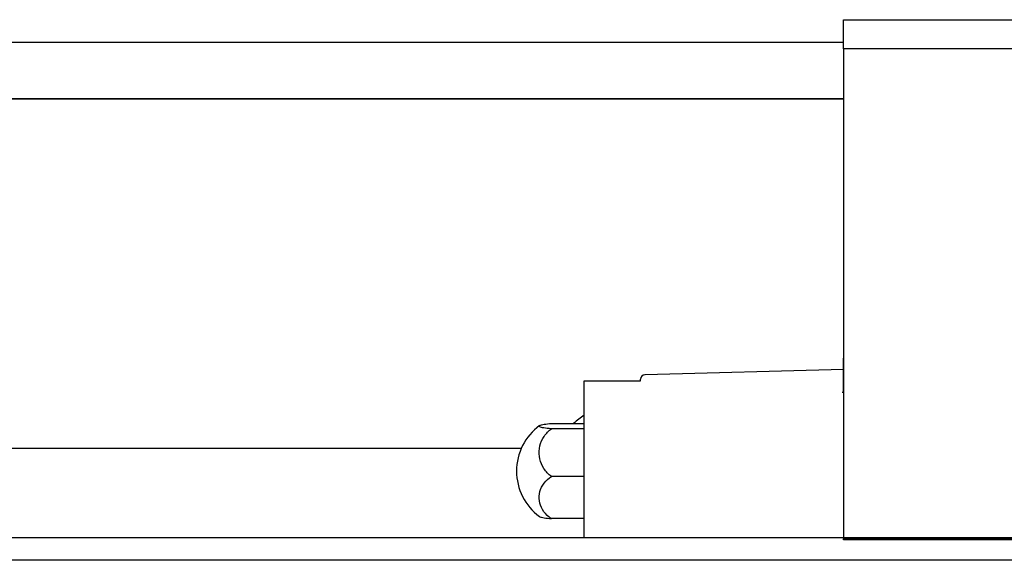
# Model space of a CAD drawing. Header units: millimetres. Extents: x -257 to 3135, y -1556 to 860.
# Tile 297 of 633: x 16 to 59, y -232 to -208. Entities that reach past the tile are written whole.
import ezdxf
from ezdxf.lldxf.tags import DXFTag

# ---------------------------------------------------------------- set-up
doc = ezdxf.new("R2010")
doc.units = ezdxf.units.MM
doc.layers.get('0').update_dxf_attribs({"linetype": 'CONTINUOUS'})
tags = doc.linetypes.add('DASHED', pattern=[25.72, 12.86, -12.86]).pattern_tags.tags
tags[6:7] = [DXFTag(74, 4), DXFTag(75, 0), DXFTag(340, '0'), DXFTag(46, 0.0), DXFTag(50, 0.0), DXFTag(44, 0.0), DXFTag(45, 0.0)]
tags[4:5] = [DXFTag(74, 4), DXFTag(75, 0), DXFTag(340, '0'), DXFTag(46, 0.0), DXFTag(50, 0.0), DXFTag(44, 0.0), DXFTag(45, 0.0)]

msp = doc.modelspace()

# ---------------------------------------------------------------- linework, layer by layer
at = {"linetype": 'Continuous'}
for p, q in [((52.189, -208.139), (103.189, -208.139)), ((52.189, -209.432), (52.189, -208.139)), ((-12.863, -209.139), (52.189, -209.139)), ((52.189, -209.432), (52.189, -231.139)), ((103.189, -209.432), (52.189, -209.432)), ((52.189, -211.639), (-12.863, -211.639)), ((-12.863, -211.641), (52.189, -211.641)), ((52.189, -224.139), (52.189, -223.139)), ((52.189, -223.638), (43.384, -223.869)), ((40.689, -224.139), (43.189, -224.139)), ((40.689, -226.339), (40.689, -224.139)), ((43.189, -224.139), (43.189, -224.069)), ((52.189, -224.639), (52.189, -224.139)), ((52.127, -224.639), (52.189, -224.638)), ((39.232, -226.03), (40.689, -226.03)), ((40.689, -226.268), (39.232, -226.268)), ((40.689, -229.639), (40.689, -226.339)), ((37.897, -227.139), (12.637, -227.139)), ((40.689, -228.376), (39.232, -228.376)), ((40.689, -231.092), (40.689, -229.639)), ((40.689, -230.246), (39.232, -230.246)), ((80.25, -231.092), (1.137, -231.092)), ((52.189, -231.186), (52.189, -231.139)), ((52.189, -231.139), (103.189, -231.139)), ((103.189, -231.186), (52.189, -231.186)), ((79.993, -232.092), (1.137, -232.092))]:
    msp.add_line(p, q, dxfattribs=at)
at = {"linetype": 'DASHED'}
for p, q in [((40.689, -224.139), (40.689, -224.139)), ((43.189, -224.139), (43.189, -224.139))]:
    msp.add_line(p, q, dxfattribs=at)
at = {"linetype": 'Continuous'}
for centre, radius, start, end in [((43.389, -224.069), 0.2, 91.5, 180), ((42.179, -228.097), 2.85, 121.5132, 133.5232), ((40.189, -228.138), 2.5, 126.4021, 180), ((40.189, -228.138), 2.5, 180, 233.5675)]:
    msp.add_arc(centre, radius, start, end, dxfattribs=at)
for points, knots in [([(39.232, -226.268), (39.102, -226.257), (38.99, -226.243), (38.817, -226.214), (38.754, -226.197), (38.686, -226.163), (38.68, -226.145), (38.725, -226.111), (38.776, -226.094), (38.928, -226.063), (39.032, -226.049), (39.178, -226.035), (39.205, -226.032), (39.232, -226.03)], [0, 0, 0, 0, 0.192078, 0.192078, 0.384156, 0.384156, 0.576234, 0.576234, 0.768312, 0.768312, 0.960389, 0.960389, 1, 1, 1, 1]), ([(39.232, -228.376), (39.102, -228.278), (38.99, -228.159), (38.817, -227.896), (38.754, -227.749), (38.686, -227.449), (38.68, -227.291), (38.725, -226.988), (38.776, -226.837), (38.928, -226.564), (39.032, -226.437), (39.178, -226.309), (39.205, -226.288), (39.232, -226.268)], [0, 0, 0, 0, 0.192078, 0.192078, 0.384156, 0.384156, 0.576234, 0.576234, 0.768312, 0.768312, 0.960389, 0.960389, 1, 1, 1, 1]), ([(39.232, -230.246), (39.102, -230.16), (38.99, -230.054), (38.817, -229.82), (38.754, -229.69), (38.686, -229.424), (38.68, -229.284), (38.725, -229.015), (38.776, -228.881), (38.928, -228.639), (39.032, -228.527), (39.178, -228.413), (39.205, -228.394), (39.232, -228.376)], [0, 0, 0, 0, 0.192078, 0.192078, 0.384156, 0.384156, 0.576234, 0.576234, 0.768312, 0.768312, 0.960389, 0.960389, 1, 1, 1, 1]), ([(38.704, -230.149), (38.727, -230.166), (38.778, -230.183), (38.928, -230.213), (39.032, -230.227), (39.178, -230.242), (39.205, -230.244), (39.232, -230.246)], [0, 0, 0, 0, 0.448024, 0.448024, 0.905631, 0.905631, 1, 1, 1, 1])]:
    msp.add_open_spline(points, degree=3, knots=knots, dxfattribs=at)

doc.saveas('drawing.dxf')
